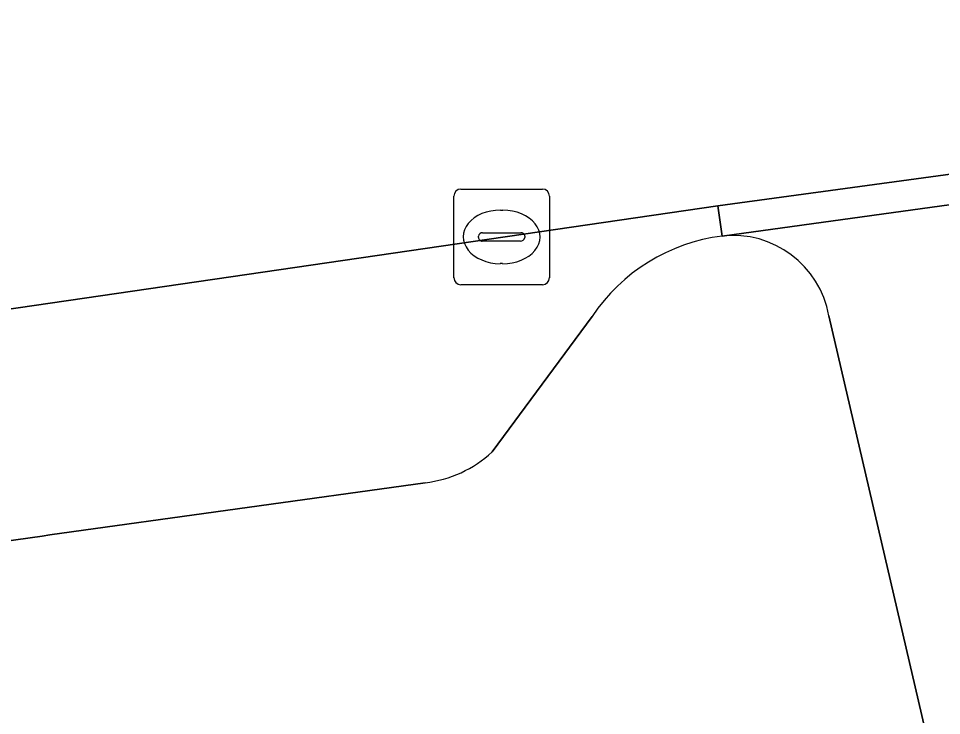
# Model space of a CAD drawing. Extents: x 158031 to 159244, y 380104 to 381214.
# Drawn here: x 158738.72 to 158748.37, y 381152.13 to 381159.42 of the extents above; entities that cross this region are included whole.
import ezdxf

# ---------------------------------------------------------------- set-up
doc = ezdxf.new("R2010")
doc.units = 0
for name, color, linetype in [('IMGEO_Fietspad_open', 7, 'Continuous'), ('IMGEO_Kolk', 7, 'Continuous'), ('IMGEO_Parkeervlak_open', 7, 'Continuous'), ('IMGEO_Rijbaan_lokaal_open', 7, 'Continuous'), ('IMGEO_Voetpad_open', 7, 'Continuous')]:
    doc.layers.add(name, color=color, linetype=linetype)

msp = doc.modelspace()

# ---------------------------------------------------------------- linework, layer by layer
at = {"layer": 'IMGEO_Fietspad_open'}
for points in [[(158751.704, 381157.918), (158746.075, 381157.143)], [(158747.192, 381156.31), (158749.618, 381145.885), (158751.316, 381146.312)]]:
    msp.add_lwpolyline(points, dxfattribs=at)
msp.add_arc((158746.1883, 381156.1296), 1.0198, 10.19207, 96.38065, dxfattribs=at)
at = {"layer": 'IMGEO_Kolk'}
for p, q in [((158743.3439, 381157.6345), (158744.1961, 381157.6345)), ((158743.2695, 381156.7079), (158743.2695, 381157.5601)), ((158744.2705, 381157.5601), (158744.2705, 381156.7079)), ((158743.7575, 381157.4137), (158743.7825, 381157.4137)), ((158743.5279, 381157.1279), (158743.5279, 381157.1401)), ((158743.571, 381157.1773), (158743.9689, 381157.1773)), ((158744.012, 381157.1401), (158744.012, 381157.1279)), ((158743.9655, 381157.0907), (158743.5676, 381157.0907)), ((158743.7795, 381156.8543), (158743.7546, 381156.8543)), ((158744.1961, 381156.6335), (158743.3439, 381156.6335))]:
    msp.add_line(p, q, dxfattribs=at)
for points in [[(158743.3439, 381157.6345), (158744.1961, 381157.6345)], [(158743.2695, 381156.7079), (158743.2695, 381157.5601)], [(158744.2705, 381157.5601), (158744.2705, 381156.7079)], [(158744.1961, 381156.6335), (158743.3439, 381156.6335)]]:
    msp.add_lwpolyline(points, dxfattribs=at)
for centre, radius, start, end in [((158743.346, 381157.558), 0.0765, 91.55205, 178.44795), ((158743.346, 381157.558), 0.0765, 91.55205, 178.44795), ((158744.194, 381157.558), 0.0765, 1.55205, 88.44795), ((158744.194, 381157.558), 0.0765, 1.55205, 88.44795), ((158743.5681, 381157.1371), 0.0403, 85.87752, 175.75265), ((158743.5646, 381157.1272), 0.0366, 178.93798, 274.71019), ((158743.9694, 381157.1335), 0.043, 264.86636, 352.45326), ((158743.9734, 381157.1389), 0.0386, 1.73085, 96.63898), ((158743.346, 381156.71), 0.0765, 181.55205, 268.44795), ((158743.346, 381156.71), 0.0765, 181.55205, 268.44795), ((158744.194, 381156.71), 0.0765, 271.55205, 358.44795), ((158744.194, 381156.71), 0.0765, 271.55205, 358.44795)]:
    msp.add_arc(centre, radius, start, end, dxfattribs=at)
for centre, major_axis, ratio, start_param, end_param in [((158743.756, 381157.134), (-0.3872, 0.002), 0.722429, 4.712389, 7.853982), ((158743.781, 381157.134), (-0.3901, 0.002), 0.717154, 1.570796, 4.712389)]:
    msp.add_ellipse(centre, major_axis=major_axis, ratio=ratio, start_param=start_param, end_param=end_param, dxfattribs=at)
at = {"layer": 'IMGEO_Parkeervlak_open'}
for points in [[(158746.075, 381157.143), (158746.032, 381157.46), (158738.547, 381156.368), (158738.395, 381156.347), (158724.803, 381154.439), (158724.92, 381154.451), (158725.159, 381154.459), (158725.398, 381154.446), (158725.634, 381154.412), (158725.866, 381154.357), (158726.093, 381154.281), (158726.312, 381154.185), (158728.248, 381152.813), (158728.345, 381152.757), (158728.447, 381152.71), (158728.552, 381152.671), (158728.661, 381152.643), (158728.771, 381152.624), (158728.883, 381152.616), (158728.995, 381152.617), (158729.011, 381152.618), (158738.965, 381154.007), (158739.044, 381154.018), (158742.969, 381154.564)], [(158743.67, 381154.887), (158744.716, 381156.303)]]:
    msp.add_lwpolyline(points, dxfattribs=at)
for centre, radius, start, end in [((158746.3139, 381155.2372), 1.9207, 97.14371, 146.29684), ((158742.8297, 381155.7884), 1.2323, 276.48903, 312.98867)]:
    msp.add_arc(centre, radius, start, end, dxfattribs=at)
at = {"layer": 'IMGEO_Rijbaan_lokaal_open'}
msp.add_lwpolyline([(158804.618, 381172.689), (158736.723, 381163.215), (158660.9, 381152.634), (158662.421, 381145.756), (158665.961, 381146.244), (158672.278, 381147.123), (158682.088, 381148.565), (158684.275, 381148.833), (158686.652, 381149.132), (158699.52, 381150.945), (158704.376, 381151.612), (158724.803, 381154.439), (158738.395, 381156.347), (158738.547, 381156.368), (158746.032, 381157.46), (158751.662, 381158.225)], dxfattribs=at)
at = {"layer": 'IMGEO_Voetpad_open'}
msp.add_lwpolyline([(158751.704, 381157.918), (158751.662, 381158.225), (158746.032, 381157.46), (158746.075, 381157.143)], close=True, dxfattribs=at)
for points in [[(158744.716, 381156.303), (158743.67, 381154.887)], [(158749.651, 381145.719), (158749.618, 381145.885), (158747.192, 381156.31)], [(158742.969, 381154.564), (158739.044, 381154.018), (158738.965, 381154.007), (158729.011, 381152.618)]]:
    msp.add_lwpolyline(points, dxfattribs=at)
for centre, radius, start, end in [((158746.3139, 381155.2372), 1.9207, 97.14371, 146.29684), ((158746.1883, 381156.1296), 1.0198, 10.19207, 96.38065), ((158742.8297, 381155.7884), 1.2323, 276.48903, 312.98867)]:
    msp.add_arc(centre, radius, start, end, dxfattribs=at)

doc.saveas('drawing.dxf')
